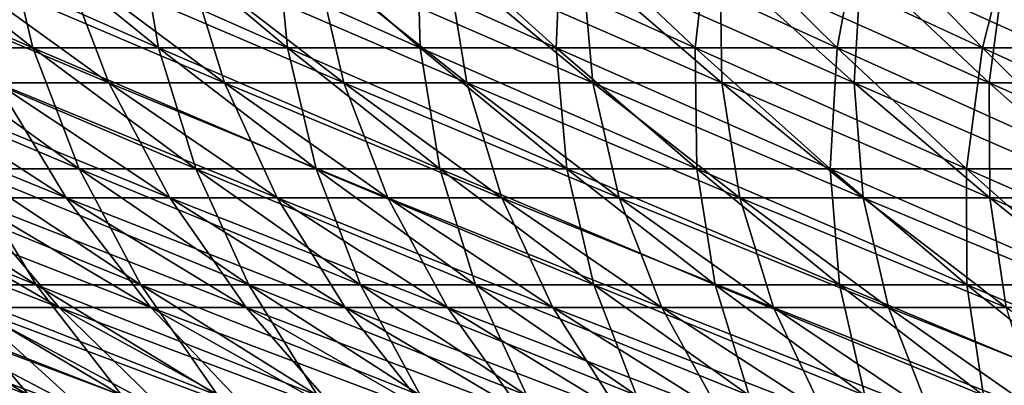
# Model space of a CAD drawing. Header units: millimetres. Extents: x -250 to 250, y -45 to 4150.
# Tile 282 of 656: x -82 to -61, y 3922 to 3930. Entities that reach past the tile are written whole.
import ezdxf

# ---------------------------------------------------------------- set-up
doc = ezdxf.new("R2010")
doc.units = ezdxf.units.MM
doc.header["$LTSCALE"] = 81.481481
for name, color, linetype in [('19', 7, 'CONTINUOUS'), ('20', 7, 'CONTINUOUS'), ('21', 7, 'CONTINUOUS'), ('22', 7, 'CONTINUOUS')]:
    doc.layers.add(name, color=color, linetype=linetype)

msp = doc.modelspace()

# ---------------------------------------------------------------- linework, layer by layer
at = {"layer": '19', "color": 7, "linetype": 'CONTINUOUS'}
for points in [[(-81.656, 3929.227, -84.211), (-84.211, 3929.227, -81.656), (-85.031, 3931.872, -87.691), (-81.656, 3929.227, -84.211)], [(-82.29, 3931.872, -90.268), (-81.656, 3929.227, -84.211), (-85.031, 3931.872, -87.691), (-82.29, 3931.872, -90.268)], [(-79.024, 3929.227, -86.685), (-81.656, 3929.227, -84.211), (-82.29, 3931.872, -90.268), (-79.024, 3929.227, -86.685)], [(-79.471, 3931.872, -92.759), (-79.024, 3929.227, -86.685), (-82.29, 3931.872, -90.268), (-79.471, 3931.872, -92.759)], [(-76.317, 3929.227, -89.078), (-79.024, 3929.227, -86.685), (-79.471, 3931.872, -92.759), (-76.317, 3929.227, -89.078)], [(-76.577, 3931.872, -95.163), (-76.317, 3929.227, -89.078), (-79.471, 3931.872, -92.759), (-76.577, 3931.872, -95.163)], [(-73.538, 3929.227, -91.386), (-76.317, 3929.227, -89.078), (-76.577, 3931.872, -95.163), (-73.538, 3929.227, -91.386)], [(-73.61, 3931.872, -97.476), (-73.538, 3929.227, -91.386), (-76.577, 3931.872, -95.163), (-73.61, 3931.872, -97.476)], [(-70.689, 3929.227, -93.607), (-73.538, 3929.227, -91.386), (-73.61, 3931.872, -97.476), (-70.689, 3929.227, -93.607)], [(-70.574, 3931.872, -99.696), (-70.689, 3929.227, -93.607), (-73.61, 3931.872, -97.476), (-70.574, 3931.872, -99.696)], [(-67.772, 3929.227, -95.739), (-70.689, 3929.227, -93.607), (-70.574, 3931.872, -99.696), (-67.772, 3929.227, -95.739)], [(-67.47, 3931.872, -101.822), (-67.772, 3929.227, -95.739), (-70.574, 3931.872, -99.696), (-67.47, 3931.872, -101.822)], [(-64.792, 3929.227, -97.781), (-67.772, 3929.227, -95.739), (-67.47, 3931.872, -101.822), (-64.792, 3929.227, -97.781)], [(-64.302, 3931.872, -103.852), (-64.792, 3929.227, -97.781), (-67.47, 3931.872, -101.822), (-64.302, 3931.872, -103.852)], [(-61.75, 3929.227, -99.73), (-64.792, 3929.227, -97.781), (-64.302, 3931.872, -103.852), (-61.75, 3929.227, -99.73)], [(-61.074, 3931.872, -105.783), (-61.75, 3929.227, -99.73), (-64.302, 3931.872, -103.852), (-61.074, 3931.872, -105.783)], [(-58.65, 3929.227, -101.584), (-61.75, 3929.227, -99.73), (-61.074, 3931.872, -105.783), (-58.65, 3929.227, -101.584)], [(-80.689, 3926.69, -78.241), (-83.06, 3926.69, -75.719), (-84.211, 3929.227, -81.656), (-80.689, 3926.69, -78.241)], [(-81.656, 3929.227, -84.211), (-80.689, 3926.69, -78.241), (-84.211, 3929.227, -81.656), (-81.656, 3929.227, -84.211)], [(-78.241, 3926.69, -80.689), (-80.689, 3926.69, -78.241), (-81.656, 3929.227, -84.211), (-78.241, 3926.69, -80.689)], [(-79.024, 3929.227, -86.685), (-78.241, 3926.69, -80.689), (-81.656, 3929.227, -84.211), (-79.024, 3929.227, -86.685)], [(-75.719, 3926.69, -83.06), (-78.241, 3926.69, -80.689), (-79.024, 3929.227, -86.685), (-75.719, 3926.69, -83.06)], [(-76.317, 3929.227, -89.078), (-75.719, 3926.69, -83.06), (-79.024, 3929.227, -86.685), (-76.317, 3929.227, -89.078)], [(-73.126, 3926.69, -85.353), (-75.719, 3926.69, -83.06), (-76.317, 3929.227, -89.078), (-73.126, 3926.69, -85.353)], [(-73.538, 3929.227, -91.386), (-73.126, 3926.69, -85.353), (-76.317, 3929.227, -89.078), (-73.538, 3929.227, -91.386)], [(-70.463, 3926.69, -87.564), (-73.126, 3926.69, -85.353), (-73.538, 3929.227, -91.386), (-70.463, 3926.69, -87.564)], [(-70.689, 3929.227, -93.607), (-70.463, 3926.69, -87.564), (-73.538, 3929.227, -91.386), (-70.689, 3929.227, -93.607)], [(-67.733, 3926.69, -89.692), (-70.463, 3926.69, -87.564), (-70.689, 3929.227, -93.607), (-67.733, 3926.69, -89.692)], [(-67.772, 3929.227, -95.739), (-67.733, 3926.69, -89.692), (-70.689, 3929.227, -93.607), (-67.772, 3929.227, -95.739)], [(-64.938, 3926.69, -91.736), (-67.733, 3926.69, -89.692), (-67.772, 3929.227, -95.739), (-64.938, 3926.69, -91.736)], [(-64.792, 3929.227, -97.781), (-64.938, 3926.69, -91.736), (-67.772, 3929.227, -95.739), (-64.792, 3929.227, -97.781)], [(-62.083, 3926.69, -93.692), (-64.938, 3926.69, -91.736), (-64.792, 3929.227, -97.781), (-62.083, 3926.69, -93.692)], [(-61.75, 3929.227, -99.73), (-62.083, 3926.69, -93.692), (-64.792, 3929.227, -97.781), (-61.75, 3929.227, -99.73)], [(-59.168, 3926.69, -95.559), (-62.083, 3926.69, -93.692), (-61.75, 3929.227, -99.73), (-59.168, 3926.69, -95.559)], [(-58.65, 3929.227, -101.584), (-59.168, 3926.69, -95.559), (-61.75, 3929.227, -99.73), (-58.65, 3929.227, -101.584)], [(-81.586, 3924.261, -69.899), (-83.7, 3924.261, -67.353), (-85.353, 3926.69, -73.126), (-81.586, 3924.261, -69.899)], [(-83.06, 3926.69, -75.719), (-81.586, 3924.261, -69.899), (-85.353, 3926.69, -73.126), (-83.06, 3926.69, -75.719)], [(-79.395, 3924.261, -72.378), (-81.586, 3924.261, -69.899), (-83.06, 3926.69, -75.719), (-79.395, 3924.261, -72.378)], [(-80.689, 3926.69, -78.241), (-79.395, 3924.261, -72.378), (-83.06, 3926.69, -75.719), (-80.689, 3926.69, -78.241)], [(-77.128, 3924.261, -74.788), (-79.395, 3924.261, -72.378), (-80.689, 3926.69, -78.241), (-77.128, 3924.261, -74.788)], [(-78.241, 3926.69, -80.689), (-77.128, 3924.261, -74.788), (-80.689, 3926.69, -78.241), (-78.241, 3926.69, -80.689)], [(-74.788, 3924.261, -77.128), (-77.128, 3924.261, -74.788), (-78.241, 3926.69, -80.689), (-74.788, 3924.261, -77.128)], [(-75.719, 3926.69, -83.06), (-74.788, 3924.261, -77.128), (-78.241, 3926.69, -80.689), (-75.719, 3926.69, -83.06)], [(-72.378, 3924.261, -79.395), (-74.788, 3924.261, -77.128), (-75.719, 3926.69, -83.06), (-72.378, 3924.261, -79.395)], [(-73.126, 3926.69, -85.353), (-72.378, 3924.261, -79.395), (-75.719, 3926.69, -83.06), (-73.126, 3926.69, -85.353)], [(-69.899, 3924.261, -81.586), (-72.378, 3924.261, -79.395), (-73.126, 3926.69, -85.353), (-69.899, 3924.261, -81.586)], [(-70.463, 3926.69, -87.564), (-69.899, 3924.261, -81.586), (-73.126, 3926.69, -85.353), (-70.463, 3926.69, -87.564)], [(-67.353, 3924.261, -83.7), (-69.899, 3924.261, -81.586), (-70.463, 3926.69, -87.564), (-67.353, 3924.261, -83.7)], [(-67.733, 3926.69, -89.692), (-67.353, 3924.261, -83.7), (-70.463, 3926.69, -87.564), (-67.733, 3926.69, -89.692)], [(-64.743, 3924.261, -85.734), (-67.353, 3924.261, -83.7), (-67.733, 3926.69, -89.692), (-64.743, 3924.261, -85.734)], [(-64.938, 3926.69, -91.736), (-64.743, 3924.261, -85.734), (-67.733, 3926.69, -89.692), (-64.938, 3926.69, -91.736)], [(-62.073, 3924.261, -87.687), (-64.743, 3924.261, -85.734), (-64.938, 3926.69, -91.736), (-62.073, 3924.261, -87.687)], [(-62.083, 3926.69, -93.692), (-62.073, 3924.261, -87.687), (-64.938, 3926.69, -91.736), (-62.083, 3926.69, -93.692)], [(-59.343, 3924.261, -89.557), (-62.073, 3924.261, -87.687), (-62.083, 3926.69, -93.692), (-59.343, 3924.261, -89.557)], [(-59.168, 3926.69, -95.559), (-59.343, 3924.261, -89.557), (-62.083, 3926.69, -93.692), (-59.168, 3926.69, -95.559)], [(-81.734, 3921.943, -61.723), (-83.596, 3921.943, -59.176), (-85.734, 3924.261, -64.743), (-81.734, 3921.943, -61.723)], [(-83.7, 3924.261, -67.353), (-81.734, 3921.943, -61.723), (-85.734, 3924.261, -64.743), (-83.7, 3924.261, -67.353)], [(-79.795, 3921.943, -64.211), (-81.734, 3921.943, -61.723), (-83.7, 3924.261, -67.353), (-79.795, 3921.943, -64.211)], [(-81.586, 3924.261, -69.899), (-79.795, 3921.943, -64.211), (-83.7, 3924.261, -67.353), (-81.586, 3924.261, -69.899)], [(-77.779, 3921.943, -66.637), (-79.795, 3921.943, -64.211), (-81.586, 3924.261, -69.899), (-77.779, 3921.943, -66.637)], [(-79.395, 3924.261, -72.378), (-77.779, 3921.943, -66.637), (-81.586, 3924.261, -69.899), (-79.395, 3924.261, -72.378)], [(-75.69, 3921.943, -69.001), (-77.779, 3921.943, -66.637), (-79.395, 3924.261, -72.378), (-75.69, 3921.943, -69.001)], [(-77.128, 3924.261, -74.788), (-75.69, 3921.943, -69.001), (-79.395, 3924.261, -72.378), (-77.128, 3924.261, -74.788)], [(-73.53, 3921.943, -71.299), (-75.69, 3921.943, -69.001), (-77.128, 3924.261, -74.788), (-73.53, 3921.943, -71.299)], [(-74.788, 3924.261, -77.128), (-73.53, 3921.943, -71.299), (-77.128, 3924.261, -74.788), (-74.788, 3924.261, -77.128)], [(-71.299, 3921.943, -73.53), (-73.53, 3921.943, -71.299), (-74.788, 3924.261, -77.128), (-71.299, 3921.943, -73.53)], [(-72.378, 3924.261, -79.395), (-71.299, 3921.943, -73.53), (-74.788, 3924.261, -77.128), (-72.378, 3924.261, -79.395)], [(-69.001, 3921.943, -75.69), (-71.299, 3921.943, -73.53), (-72.378, 3924.261, -79.395), (-69.001, 3921.943, -75.69)], [(-69.899, 3924.261, -81.586), (-69.001, 3921.943, -75.69), (-72.378, 3924.261, -79.395), (-69.899, 3924.261, -81.586)], [(-66.637, 3921.943, -77.779), (-69.001, 3921.943, -75.69), (-69.899, 3924.261, -81.586), (-66.637, 3921.943, -77.779)], [(-67.353, 3924.261, -83.7), (-66.637, 3921.943, -77.779), (-69.899, 3924.261, -81.586), (-67.353, 3924.261, -83.7)], [(-64.211, 3921.943, -79.795), (-66.637, 3921.943, -77.779), (-67.353, 3924.261, -83.7), (-64.211, 3921.943, -79.795)], [(-64.743, 3924.261, -85.734), (-64.211, 3921.943, -79.795), (-67.353, 3924.261, -83.7), (-64.743, 3924.261, -85.734)], [(-61.723, 3921.943, -81.734), (-64.211, 3921.943, -79.795), (-64.743, 3924.261, -85.734), (-61.723, 3921.943, -81.734)], [(-62.073, 3924.261, -87.687), (-61.723, 3921.943, -81.734), (-64.743, 3924.261, -85.734), (-62.073, 3924.261, -87.687)], [(-59.176, 3921.943, -83.596), (-61.723, 3921.943, -81.734), (-62.073, 3924.261, -87.687), (-59.176, 3921.943, -83.596)], [(-59.343, 3924.261, -89.557), (-59.176, 3921.943, -83.596), (-62.073, 3924.261, -87.687), (-59.343, 3924.261, -89.557)]]:
    msp.add_3dface(points, dxfattribs=at)
at = {"layer": '20', "color": 7, "linetype": 'CONTINUOUS'}
for points in [[(-84.211, 3929.227, 81.656), (-81.656, 3929.227, 84.211), (-87.691, 3931.872, 85.031), (-84.211, 3929.227, 81.656)], [(-87.691, 3931.872, 85.031), (-81.656, 3929.227, 84.211), (-85.031, 3931.872, 87.691), (-87.691, 3931.872, 85.031)], [(-81.656, 3929.227, 84.211), (-79.024, 3929.227, 86.685), (-85.031, 3931.872, 87.691), (-81.656, 3929.227, 84.211)], [(-85.031, 3931.872, 87.691), (-79.024, 3929.227, 86.685), (-82.29, 3931.872, 90.268), (-85.031, 3931.872, 87.691)], [(-79.024, 3929.227, 86.685), (-76.317, 3929.227, 89.078), (-82.29, 3931.872, 90.268), (-79.024, 3929.227, 86.685)], [(-82.29, 3931.872, 90.268), (-76.317, 3929.227, 89.078), (-79.471, 3931.872, 92.759), (-82.29, 3931.872, 90.268)], [(-76.317, 3929.227, 89.078), (-73.538, 3929.227, 91.386), (-79.471, 3931.872, 92.759), (-76.317, 3929.227, 89.078)], [(-79.471, 3931.872, 92.759), (-73.538, 3929.227, 91.386), (-76.577, 3931.872, 95.163), (-79.471, 3931.872, 92.759)], [(-73.538, 3929.227, 91.386), (-70.689, 3929.227, 93.607), (-76.577, 3931.872, 95.163), (-73.538, 3929.227, 91.386)], [(-76.577, 3931.872, 95.163), (-70.689, 3929.227, 93.607), (-73.61, 3931.872, 97.476), (-76.577, 3931.872, 95.163)], [(-70.689, 3929.227, 93.607), (-67.772, 3929.227, 95.739), (-73.61, 3931.872, 97.476), (-70.689, 3929.227, 93.607)], [(-73.61, 3931.872, 97.476), (-67.772, 3929.227, 95.739), (-70.574, 3931.872, 99.696), (-73.61, 3931.872, 97.476)], [(-67.772, 3929.227, 95.739), (-64.792, 3929.227, 97.781), (-70.574, 3931.872, 99.696), (-67.772, 3929.227, 95.739)], [(-70.574, 3931.872, 99.696), (-64.792, 3929.227, 97.781), (-67.47, 3931.872, 101.822), (-70.574, 3931.872, 99.696)], [(-64.792, 3929.227, 97.781), (-61.75, 3929.227, 99.73), (-67.47, 3931.872, 101.822), (-64.792, 3929.227, 97.781)], [(-67.47, 3931.872, 101.822), (-61.75, 3929.227, 99.73), (-64.302, 3931.872, 103.852), (-67.47, 3931.872, 101.822)], [(-61.75, 3929.227, 99.73), (-58.65, 3929.227, 101.584), (-64.302, 3931.872, 103.852), (-61.75, 3929.227, 99.73)], [(-64.302, 3931.872, 103.852), (-58.65, 3929.227, 101.584), (-61.074, 3931.872, 105.783), (-64.302, 3931.872, 103.852)], [(-83.06, 3926.69, 75.719), (-80.689, 3926.69, 78.241), (-86.685, 3929.227, 79.024), (-83.06, 3926.69, 75.719)], [(-86.685, 3929.227, 79.024), (-80.689, 3926.69, 78.241), (-84.211, 3929.227, 81.656), (-86.685, 3929.227, 79.024)], [(-80.689, 3926.69, 78.241), (-78.241, 3926.69, 80.689), (-84.211, 3929.227, 81.656), (-80.689, 3926.69, 78.241)], [(-84.211, 3929.227, 81.656), (-78.241, 3926.69, 80.689), (-81.656, 3929.227, 84.211), (-84.211, 3929.227, 81.656)], [(-78.241, 3926.69, 80.689), (-75.719, 3926.69, 83.06), (-81.656, 3929.227, 84.211), (-78.241, 3926.69, 80.689)], [(-81.656, 3929.227, 84.211), (-75.719, 3926.69, 83.06), (-79.024, 3929.227, 86.685), (-81.656, 3929.227, 84.211)], [(-75.719, 3926.69, 83.06), (-73.126, 3926.69, 85.353), (-79.024, 3929.227, 86.685), (-75.719, 3926.69, 83.06)], [(-79.024, 3929.227, 86.685), (-73.126, 3926.69, 85.353), (-76.317, 3929.227, 89.078), (-79.024, 3929.227, 86.685)], [(-73.126, 3926.69, 85.353), (-70.463, 3926.69, 87.564), (-76.317, 3929.227, 89.078), (-73.126, 3926.69, 85.353)], [(-76.317, 3929.227, 89.078), (-70.463, 3926.69, 87.564), (-73.538, 3929.227, 91.386), (-76.317, 3929.227, 89.078)], [(-70.463, 3926.69, 87.564), (-67.733, 3926.69, 89.692), (-73.538, 3929.227, 91.386), (-70.463, 3926.69, 87.564)], [(-73.538, 3929.227, 91.386), (-67.733, 3926.69, 89.692), (-70.689, 3929.227, 93.607), (-73.538, 3929.227, 91.386)], [(-67.733, 3926.69, 89.692), (-64.938, 3926.69, 91.736), (-70.689, 3929.227, 93.607), (-67.733, 3926.69, 89.692)], [(-70.689, 3929.227, 93.607), (-64.938, 3926.69, 91.736), (-67.772, 3929.227, 95.739), (-70.689, 3929.227, 93.607)], [(-64.938, 3926.69, 91.736), (-62.083, 3926.69, 93.692), (-67.772, 3929.227, 95.739), (-64.938, 3926.69, 91.736)], [(-67.772, 3929.227, 95.739), (-62.083, 3926.69, 93.692), (-64.792, 3929.227, 97.781), (-67.772, 3929.227, 95.739)], [(-62.083, 3926.69, 93.692), (-59.168, 3926.69, 95.559), (-64.792, 3929.227, 97.781), (-62.083, 3926.69, 93.692)], [(-64.792, 3929.227, 97.781), (-59.168, 3926.69, 95.559), (-61.75, 3929.227, 99.73), (-64.792, 3929.227, 97.781)], [(-59.168, 3926.69, 95.559), (-56.197, 3926.69, 97.336), (-61.75, 3929.227, 99.73), (-59.168, 3926.69, 95.559)], [(-61.75, 3929.227, 99.73), (-56.197, 3926.69, 97.336), (-58.65, 3929.227, 101.584), (-61.75, 3929.227, 99.73)], [(-83.7, 3924.261, 67.353), (-81.586, 3924.261, 69.899), (-87.564, 3926.69, 70.463), (-83.7, 3924.261, 67.353)], [(-87.564, 3926.69, 70.463), (-81.586, 3924.261, 69.899), (-85.353, 3926.69, 73.126), (-87.564, 3926.69, 70.463)], [(-81.586, 3924.261, 69.899), (-79.395, 3924.261, 72.378), (-85.353, 3926.69, 73.126), (-81.586, 3924.261, 69.899)], [(-85.353, 3926.69, 73.126), (-79.395, 3924.261, 72.378), (-83.06, 3926.69, 75.719), (-85.353, 3926.69, 73.126)], [(-79.395, 3924.261, 72.378), (-77.128, 3924.261, 74.788), (-83.06, 3926.69, 75.719), (-79.395, 3924.261, 72.378)], [(-83.06, 3926.69, 75.719), (-77.128, 3924.261, 74.788), (-80.689, 3926.69, 78.241), (-83.06, 3926.69, 75.719)], [(-77.128, 3924.261, 74.788), (-74.788, 3924.261, 77.128), (-80.689, 3926.69, 78.241), (-77.128, 3924.261, 74.788)], [(-80.689, 3926.69, 78.241), (-74.788, 3924.261, 77.128), (-78.241, 3926.69, 80.689), (-80.689, 3926.69, 78.241)], [(-74.788, 3924.261, 77.128), (-72.378, 3924.261, 79.395), (-78.241, 3926.69, 80.689), (-74.788, 3924.261, 77.128)], [(-78.241, 3926.69, 80.689), (-72.378, 3924.261, 79.395), (-75.719, 3926.69, 83.06), (-78.241, 3926.69, 80.689)], [(-72.378, 3924.261, 79.395), (-69.899, 3924.261, 81.586), (-75.719, 3926.69, 83.06), (-72.378, 3924.261, 79.395)], [(-75.719, 3926.69, 83.06), (-69.899, 3924.261, 81.586), (-73.126, 3926.69, 85.353), (-75.719, 3926.69, 83.06)], [(-69.899, 3924.261, 81.586), (-67.353, 3924.261, 83.7), (-73.126, 3926.69, 85.353), (-69.899, 3924.261, 81.586)], [(-73.126, 3926.69, 85.353), (-67.353, 3924.261, 83.7), (-70.463, 3926.69, 87.564), (-73.126, 3926.69, 85.353)], [(-67.353, 3924.261, 83.7), (-64.743, 3924.261, 85.734), (-70.463, 3926.69, 87.564), (-67.353, 3924.261, 83.7)], [(-70.463, 3926.69, 87.564), (-64.743, 3924.261, 85.734), (-67.733, 3926.69, 89.692), (-70.463, 3926.69, 87.564)], [(-64.743, 3924.261, 85.734), (-62.073, 3924.261, 87.687), (-67.733, 3926.69, 89.692), (-64.743, 3924.261, 85.734)], [(-67.733, 3926.69, 89.692), (-62.073, 3924.261, 87.687), (-64.938, 3926.69, 91.736), (-67.733, 3926.69, 89.692)], [(-62.073, 3924.261, 87.687), (-59.343, 3924.261, 89.557), (-64.938, 3926.69, 91.736), (-62.073, 3924.261, 87.687)], [(-64.938, 3926.69, 91.736), (-59.343, 3924.261, 89.557), (-62.083, 3926.69, 93.692), (-64.938, 3926.69, 91.736)], [(-59.343, 3924.261, 89.557), (-56.557, 3924.261, 91.342), (-62.083, 3926.69, 93.692), (-59.343, 3924.261, 89.557)], [(-62.083, 3926.69, 93.692), (-56.557, 3924.261, 91.342), (-59.168, 3926.69, 95.559), (-62.083, 3926.69, 93.692)], [(-83.596, 3921.943, 59.176), (-81.734, 3921.943, 61.723), (-87.687, 3924.261, 62.073), (-83.596, 3921.943, 59.176)], [(-87.687, 3924.261, 62.073), (-81.734, 3921.943, 61.723), (-85.734, 3924.261, 64.743), (-87.687, 3924.261, 62.073)], [(-81.734, 3921.943, 61.723), (-79.795, 3921.943, 64.211), (-85.734, 3924.261, 64.743), (-81.734, 3921.943, 61.723)], [(-85.734, 3924.261, 64.743), (-79.795, 3921.943, 64.211), (-83.7, 3924.261, 67.353), (-85.734, 3924.261, 64.743)], [(-79.795, 3921.943, 64.211), (-77.779, 3921.943, 66.637), (-83.7, 3924.261, 67.353), (-79.795, 3921.943, 64.211)], [(-83.7, 3924.261, 67.353), (-77.779, 3921.943, 66.637), (-81.586, 3924.261, 69.899), (-83.7, 3924.261, 67.353)], [(-77.779, 3921.943, 66.637), (-75.69, 3921.943, 69.001), (-81.586, 3924.261, 69.899), (-77.779, 3921.943, 66.637)], [(-81.586, 3924.261, 69.899), (-75.69, 3921.943, 69.001), (-79.395, 3924.261, 72.378), (-81.586, 3924.261, 69.899)], [(-75.69, 3921.943, 69.001), (-73.53, 3921.943, 71.299), (-79.395, 3924.261, 72.378), (-75.69, 3921.943, 69.001)], [(-79.395, 3924.261, 72.378), (-73.53, 3921.943, 71.299), (-77.128, 3924.261, 74.788), (-79.395, 3924.261, 72.378)], [(-73.53, 3921.943, 71.299), (-71.299, 3921.943, 73.53), (-77.128, 3924.261, 74.788), (-73.53, 3921.943, 71.299)], [(-77.128, 3924.261, 74.788), (-71.299, 3921.943, 73.53), (-74.788, 3924.261, 77.128), (-77.128, 3924.261, 74.788)], [(-71.299, 3921.943, 73.53), (-69.001, 3921.943, 75.69), (-74.788, 3924.261, 77.128), (-71.299, 3921.943, 73.53)], [(-74.788, 3924.261, 77.128), (-69.001, 3921.943, 75.69), (-72.378, 3924.261, 79.395), (-74.788, 3924.261, 77.128)], [(-69.001, 3921.943, 75.69), (-66.637, 3921.943, 77.779), (-72.378, 3924.261, 79.395), (-69.001, 3921.943, 75.69)], [(-72.378, 3924.261, 79.395), (-66.637, 3921.943, 77.779), (-69.899, 3924.261, 81.586), (-72.378, 3924.261, 79.395)], [(-66.637, 3921.943, 77.779), (-64.211, 3921.943, 79.795), (-69.899, 3924.261, 81.586), (-66.637, 3921.943, 77.779)], [(-69.899, 3924.261, 81.586), (-64.211, 3921.943, 79.795), (-67.353, 3924.261, 83.7), (-69.899, 3924.261, 81.586)], [(-64.211, 3921.943, 79.795), (-61.723, 3921.943, 81.734), (-67.353, 3924.261, 83.7), (-64.211, 3921.943, 79.795)], [(-67.353, 3924.261, 83.7), (-61.723, 3921.943, 81.734), (-64.743, 3924.261, 85.734), (-67.353, 3924.261, 83.7)], [(-61.723, 3921.943, 81.734), (-59.176, 3921.943, 83.596), (-64.743, 3924.261, 85.734), (-61.723, 3921.943, 81.734)], [(-64.743, 3924.261, 85.734), (-59.176, 3921.943, 83.596), (-62.073, 3924.261, 87.687), (-64.743, 3924.261, 85.734)], [(-59.176, 3921.943, 83.596), (-56.574, 3921.943, 85.379), (-62.073, 3924.261, 87.687), (-59.176, 3921.943, 83.596)], [(-62.073, 3924.261, 87.687), (-56.574, 3921.943, 85.379), (-59.343, 3924.261, 89.557), (-62.073, 3924.261, 87.687)]]:
    msp.add_3dface(points, dxfattribs=at)
at = {"layer": '21', "color": 7, "linetype": 'CONTINUOUS'}
for points in [[(-80.067, 3928.493, 77.639), (-82.42, 3928.493, 75.136), (-83.56, 3931.01, 81.025), (-80.067, 3928.493, 77.639)], [(-81.025, 3931.01, 83.56), (-80.067, 3928.493, 77.639), (-83.56, 3931.01, 81.025), (-81.025, 3931.01, 83.56)], [(-77.639, 3928.493, 80.067), (-80.067, 3928.493, 77.639), (-81.025, 3931.01, 83.56), (-77.639, 3928.493, 80.067)], [(-78.414, 3931.01, 86.016), (-77.639, 3928.493, 80.067), (-81.025, 3931.01, 83.56), (-78.414, 3931.01, 86.016)], [(-75.136, 3928.493, 82.42), (-77.639, 3928.493, 80.067), (-78.414, 3931.01, 86.016), (-75.136, 3928.493, 82.42)], [(-75.728, 3931.01, 88.39), (-75.136, 3928.493, 82.42), (-78.414, 3931.01, 86.016), (-75.728, 3931.01, 88.39)], [(-72.562, 3928.493, 84.695), (-75.136, 3928.493, 82.42), (-75.728, 3931.01, 88.39), (-72.562, 3928.493, 84.695)], [(-72.97, 3931.01, 90.68), (-72.562, 3928.493, 84.695), (-75.728, 3931.01, 88.39), (-72.97, 3931.01, 90.68)], [(-69.92, 3928.493, 86.889), (-72.562, 3928.493, 84.695), (-72.97, 3931.01, 90.68), (-69.92, 3928.493, 86.889)], [(-70.143, 3931.01, 92.884), (-69.92, 3928.493, 86.889), (-72.97, 3931.01, 90.68), (-70.143, 3931.01, 92.884)], [(-67.211, 3928.493, 89.001), (-69.92, 3928.493, 86.889), (-70.143, 3931.01, 92.884), (-67.211, 3928.493, 89.001)], [(-67.249, 3931.01, 95), (-67.211, 3928.493, 89.001), (-70.143, 3931.01, 92.884), (-67.249, 3931.01, 95)], [(-64.438, 3928.493, 91.029), (-67.211, 3928.493, 89.001), (-67.249, 3931.01, 95), (-64.438, 3928.493, 91.029)], [(-64.291, 3931.01, 97.026), (-64.438, 3928.493, 91.029), (-67.249, 3931.01, 95), (-64.291, 3931.01, 97.026)], [(-61.604, 3928.493, 92.97), (-64.438, 3928.493, 91.029), (-64.291, 3931.01, 97.026), (-61.604, 3928.493, 92.97)], [(-61.273, 3931.01, 98.959), (-61.604, 3928.493, 92.97), (-64.291, 3931.01, 97.026), (-61.273, 3931.01, 98.959)], [(-58.712, 3928.493, 94.823), (-61.604, 3928.493, 92.97), (-61.273, 3931.01, 98.959), (-58.712, 3928.493, 94.823)], [(-80.959, 3926.084, 69.362), (-83.057, 3926.084, 66.836), (-84.695, 3928.493, 72.562), (-80.959, 3926.084, 69.362)], [(-82.42, 3928.493, 75.136), (-80.959, 3926.084, 69.362), (-84.695, 3928.493, 72.562), (-82.42, 3928.493, 75.136)], [(-78.785, 3926.084, 71.822), (-80.959, 3926.084, 69.362), (-82.42, 3928.493, 75.136), (-78.785, 3926.084, 71.822)], [(-80.067, 3928.493, 77.639), (-78.785, 3926.084, 71.822), (-82.42, 3928.493, 75.136), (-80.067, 3928.493, 77.639)], [(-76.536, 3926.084, 74.214), (-78.785, 3926.084, 71.822), (-80.067, 3928.493, 77.639), (-76.536, 3926.084, 74.214)], [(-77.639, 3928.493, 80.067), (-76.536, 3926.084, 74.214), (-80.067, 3928.493, 77.639), (-77.639, 3928.493, 80.067)], [(-74.214, 3926.084, 76.536), (-76.536, 3926.084, 74.214), (-77.639, 3928.493, 80.067), (-74.214, 3926.084, 76.536)], [(-75.136, 3928.493, 82.42), (-74.214, 3926.084, 76.536), (-77.639, 3928.493, 80.067), (-75.136, 3928.493, 82.42)], [(-71.822, 3926.084, 78.785), (-74.214, 3926.084, 76.536), (-75.136, 3928.493, 82.42), (-71.822, 3926.084, 78.785)], [(-72.562, 3928.493, 84.695), (-71.822, 3926.084, 78.785), (-75.136, 3928.493, 82.42), (-72.562, 3928.493, 84.695)], [(-69.362, 3926.084, 80.959), (-71.822, 3926.084, 78.785), (-72.562, 3928.493, 84.695), (-69.362, 3926.084, 80.959)], [(-69.92, 3928.493, 86.889), (-69.362, 3926.084, 80.959), (-72.562, 3928.493, 84.695), (-69.92, 3928.493, 86.889)], [(-66.836, 3926.084, 83.057), (-69.362, 3926.084, 80.959), (-69.92, 3928.493, 86.889), (-66.836, 3926.084, 83.057)], [(-67.211, 3928.493, 89.001), (-66.836, 3926.084, 83.057), (-69.92, 3928.493, 86.889), (-67.211, 3928.493, 89.001)], [(-64.246, 3926.084, 85.076), (-66.836, 3926.084, 83.057), (-67.211, 3928.493, 89.001), (-64.246, 3926.084, 85.076)], [(-64.438, 3928.493, 91.029), (-64.246, 3926.084, 85.076), (-67.211, 3928.493, 89.001), (-64.438, 3928.493, 91.029)], [(-61.596, 3926.084, 87.014), (-64.246, 3926.084, 85.076), (-64.438, 3928.493, 91.029), (-61.596, 3926.084, 87.014)], [(-61.604, 3928.493, 92.97), (-61.596, 3926.084, 87.014), (-64.438, 3928.493, 91.029), (-61.604, 3928.493, 92.97)], [(-58.887, 3926.084, 88.869), (-61.596, 3926.084, 87.014), (-61.604, 3928.493, 92.97), (-58.887, 3926.084, 88.869)], [(-58.712, 3928.493, 94.823), (-58.887, 3926.084, 88.869), (-61.604, 3928.493, 92.97), (-58.712, 3928.493, 94.823)], [(-81.108, 3923.784, 61.25), (-82.956, 3923.784, 58.723), (-85.076, 3926.084, 64.246), (-81.108, 3923.784, 61.25)], [(-83.057, 3926.084, 66.836), (-81.108, 3923.784, 61.25), (-85.076, 3926.084, 64.246), (-83.057, 3926.084, 66.836)], [(-79.184, 3923.784, 63.719), (-81.108, 3923.784, 61.25), (-83.057, 3926.084, 66.836), (-79.184, 3923.784, 63.719)], [(-80.959, 3926.084, 69.362), (-79.184, 3923.784, 63.719), (-83.057, 3926.084, 66.836), (-80.959, 3926.084, 69.362)], [(-77.184, 3923.784, 66.127), (-79.184, 3923.784, 63.719), (-80.959, 3926.084, 69.362), (-77.184, 3923.784, 66.127)], [(-78.785, 3926.084, 71.822), (-77.184, 3923.784, 66.127), (-80.959, 3926.084, 69.362), (-78.785, 3926.084, 71.822)], [(-75.111, 3923.784, 68.473), (-77.184, 3923.784, 66.127), (-78.785, 3926.084, 71.822), (-75.111, 3923.784, 68.473)], [(-76.536, 3926.084, 74.214), (-75.111, 3923.784, 68.473), (-78.785, 3926.084, 71.822), (-76.536, 3926.084, 74.214)], [(-72.967, 3923.784, 70.753), (-75.111, 3923.784, 68.473), (-76.536, 3926.084, 74.214), (-72.967, 3923.784, 70.753)], [(-74.214, 3926.084, 76.536), (-72.967, 3923.784, 70.753), (-76.536, 3926.084, 74.214), (-74.214, 3926.084, 76.536)], [(-70.753, 3923.784, 72.967), (-72.967, 3923.784, 70.753), (-74.214, 3926.084, 76.536), (-70.753, 3923.784, 72.967)], [(-71.822, 3926.084, 78.785), (-70.753, 3923.784, 72.967), (-74.214, 3926.084, 76.536), (-71.822, 3926.084, 78.785)], [(-68.473, 3923.784, 75.111), (-70.753, 3923.784, 72.967), (-71.822, 3926.084, 78.785), (-68.473, 3923.784, 75.111)], [(-69.362, 3926.084, 80.959), (-68.473, 3923.784, 75.111), (-71.822, 3926.084, 78.785), (-69.362, 3926.084, 80.959)], [(-66.127, 3923.784, 77.184), (-68.473, 3923.784, 75.111), (-69.362, 3926.084, 80.959), (-66.127, 3923.784, 77.184)], [(-66.836, 3926.084, 83.057), (-66.127, 3923.784, 77.184), (-69.362, 3926.084, 80.959), (-66.836, 3926.084, 83.057)], [(-63.719, 3923.784, 79.184), (-66.127, 3923.784, 77.184), (-66.836, 3926.084, 83.057), (-63.719, 3923.784, 79.184)], [(-64.246, 3926.084, 85.076), (-63.719, 3923.784, 79.184), (-66.836, 3926.084, 83.057), (-64.246, 3926.084, 85.076)], [(-61.25, 3923.784, 81.108), (-63.719, 3923.784, 79.184), (-64.246, 3926.084, 85.076), (-61.25, 3923.784, 81.108)], [(-61.596, 3926.084, 87.014), (-61.25, 3923.784, 81.108), (-64.246, 3926.084, 85.076), (-61.596, 3926.084, 87.014)], [(-58.723, 3923.784, 82.956), (-61.25, 3923.784, 81.108), (-61.596, 3926.084, 87.014), (-58.723, 3923.784, 82.956)], [(-58.887, 3926.084, 88.869), (-58.723, 3923.784, 82.956), (-61.596, 3926.084, 87.014), (-58.887, 3926.084, 88.869)], [(-80.54, 3921.594, 53.368), (-82.145, 3921.594, 50.862), (-84.725, 3923.784, 56.141), (-80.54, 3921.594, 53.368)], [(-82.956, 3923.784, 58.723), (-80.54, 3921.594, 53.368), (-84.725, 3923.784, 56.141), (-82.956, 3923.784, 58.723)], [(-78.858, 3921.594, 55.822), (-80.54, 3921.594, 53.368), (-82.956, 3923.784, 58.723), (-78.858, 3921.594, 55.822)], [(-81.108, 3923.784, 61.25), (-78.858, 3921.594, 55.822), (-82.956, 3923.784, 58.723), (-81.108, 3923.784, 61.25)], [(-77.102, 3921.594, 58.224), (-78.858, 3921.594, 55.822), (-81.108, 3923.784, 61.25), (-77.102, 3921.594, 58.224)], [(-79.184, 3923.784, 63.719), (-77.102, 3921.594, 58.224), (-81.108, 3923.784, 61.25), (-79.184, 3923.784, 63.719)], [(-75.272, 3921.594, 60.571), (-77.102, 3921.594, 58.224), (-79.184, 3923.784, 63.719), (-75.272, 3921.594, 60.571)], [(-77.184, 3923.784, 66.127), (-75.272, 3921.594, 60.571), (-79.184, 3923.784, 63.719), (-77.184, 3923.784, 66.127)], [(-73.371, 3921.594, 62.86), (-75.272, 3921.594, 60.571), (-77.184, 3923.784, 66.127), (-73.371, 3921.594, 62.86)], [(-75.111, 3923.784, 68.473), (-73.371, 3921.594, 62.86), (-77.184, 3923.784, 66.127), (-75.111, 3923.784, 68.473)], [(-71.4, 3921.594, 65.09), (-73.371, 3921.594, 62.86), (-75.111, 3923.784, 68.473), (-71.4, 3921.594, 65.09)], [(-72.967, 3923.784, 70.753), (-71.4, 3921.594, 65.09), (-75.111, 3923.784, 68.473), (-72.967, 3923.784, 70.753)], [(-69.362, 3921.594, 67.258), (-71.4, 3921.594, 65.09), (-72.967, 3923.784, 70.753), (-69.362, 3921.594, 67.258)], [(-70.753, 3923.784, 72.967), (-69.362, 3921.594, 67.258), (-72.967, 3923.784, 70.753), (-70.753, 3923.784, 72.967)], [(-67.258, 3921.594, 69.362), (-69.362, 3921.594, 67.258), (-70.753, 3923.784, 72.967), (-67.258, 3921.594, 69.362)], [(-68.473, 3923.784, 75.111), (-67.258, 3921.594, 69.362), (-70.753, 3923.784, 72.967), (-68.473, 3923.784, 75.111)], [(-65.09, 3921.594, 71.4), (-67.258, 3921.594, 69.362), (-68.473, 3923.784, 75.111), (-65.09, 3921.594, 71.4)], [(-66.127, 3923.784, 77.184), (-65.09, 3921.594, 71.4), (-68.473, 3923.784, 75.111), (-66.127, 3923.784, 77.184)], [(-62.86, 3921.594, 73.371), (-65.09, 3921.594, 71.4), (-66.127, 3923.784, 77.184), (-62.86, 3921.594, 73.371)], [(-63.719, 3923.784, 79.184), (-62.86, 3921.594, 73.371), (-66.127, 3923.784, 77.184), (-63.719, 3923.784, 79.184)], [(-60.571, 3921.594, 75.272), (-62.86, 3921.594, 73.371), (-63.719, 3923.784, 79.184), (-60.571, 3921.594, 75.272)], [(-61.25, 3923.784, 81.108), (-60.571, 3921.594, 75.272), (-63.719, 3923.784, 79.184), (-61.25, 3923.784, 81.108)]]:
    msp.add_3dface(points, dxfattribs=at)
at = {"layer": '22', "color": 7, "linetype": 'CONTINUOUS'}
for points in [[(-82.42, 3928.493, -75.136), (-80.067, 3928.493, -77.639), (-86.016, 3931.01, -78.414), (-82.42, 3928.493, -75.136)], [(-86.016, 3931.01, -78.414), (-80.067, 3928.493, -77.639), (-83.56, 3931.01, -81.025), (-86.016, 3931.01, -78.414)], [(-80.067, 3928.493, -77.639), (-77.639, 3928.493, -80.067), (-83.56, 3931.01, -81.025), (-80.067, 3928.493, -77.639)], [(-83.56, 3931.01, -81.025), (-77.639, 3928.493, -80.067), (-81.025, 3931.01, -83.56), (-83.56, 3931.01, -81.025)], [(-77.639, 3928.493, -80.067), (-75.136, 3928.493, -82.42), (-81.025, 3931.01, -83.56), (-77.639, 3928.493, -80.067)], [(-81.025, 3931.01, -83.56), (-75.136, 3928.493, -82.42), (-78.414, 3931.01, -86.016), (-81.025, 3931.01, -83.56)], [(-75.136, 3928.493, -82.42), (-72.562, 3928.493, -84.695), (-78.414, 3931.01, -86.016), (-75.136, 3928.493, -82.42)], [(-78.414, 3931.01, -86.016), (-72.562, 3928.493, -84.695), (-75.728, 3931.01, -88.39), (-78.414, 3931.01, -86.016)], [(-72.562, 3928.493, -84.695), (-69.92, 3928.493, -86.889), (-75.728, 3931.01, -88.39), (-72.562, 3928.493, -84.695)], [(-75.728, 3931.01, -88.39), (-69.92, 3928.493, -86.889), (-72.97, 3931.01, -90.68), (-75.728, 3931.01, -88.39)], [(-69.92, 3928.493, -86.889), (-67.211, 3928.493, -89.001), (-72.97, 3931.01, -90.68), (-69.92, 3928.493, -86.889)], [(-72.97, 3931.01, -90.68), (-67.211, 3928.493, -89.001), (-70.143, 3931.01, -92.884), (-72.97, 3931.01, -90.68)], [(-67.211, 3928.493, -89.001), (-64.438, 3928.493, -91.029), (-70.143, 3931.01, -92.884), (-67.211, 3928.493, -89.001)], [(-70.143, 3931.01, -92.884), (-64.438, 3928.493, -91.029), (-67.249, 3931.01, -95), (-70.143, 3931.01, -92.884)], [(-64.438, 3928.493, -91.029), (-61.604, 3928.493, -92.97), (-67.249, 3931.01, -95), (-64.438, 3928.493, -91.029)], [(-67.249, 3931.01, -95), (-61.604, 3928.493, -92.97), (-64.291, 3931.01, -97.026), (-67.249, 3931.01, -95)], [(-61.604, 3928.493, -92.97), (-58.712, 3928.493, -94.823), (-64.291, 3931.01, -97.026), (-61.604, 3928.493, -92.97)], [(-64.291, 3931.01, -97.026), (-58.712, 3928.493, -94.823), (-61.273, 3931.01, -98.959), (-64.291, 3931.01, -97.026)], [(-83.057, 3926.084, -66.836), (-80.959, 3926.084, -69.362), (-86.889, 3928.493, -69.92), (-83.057, 3926.084, -66.836)], [(-86.889, 3928.493, -69.92), (-80.959, 3926.084, -69.362), (-84.695, 3928.493, -72.562), (-86.889, 3928.493, -69.92)], [(-80.959, 3926.084, -69.362), (-78.785, 3926.084, -71.822), (-84.695, 3928.493, -72.562), (-80.959, 3926.084, -69.362)], [(-84.695, 3928.493, -72.562), (-78.785, 3926.084, -71.822), (-82.42, 3928.493, -75.136), (-84.695, 3928.493, -72.562)], [(-78.785, 3926.084, -71.822), (-76.536, 3926.084, -74.214), (-82.42, 3928.493, -75.136), (-78.785, 3926.084, -71.822)], [(-82.42, 3928.493, -75.136), (-76.536, 3926.084, -74.214), (-80.067, 3928.493, -77.639), (-82.42, 3928.493, -75.136)], [(-76.536, 3926.084, -74.214), (-74.214, 3926.084, -76.536), (-80.067, 3928.493, -77.639), (-76.536, 3926.084, -74.214)], [(-80.067, 3928.493, -77.639), (-74.214, 3926.084, -76.536), (-77.639, 3928.493, -80.067), (-80.067, 3928.493, -77.639)], [(-74.214, 3926.084, -76.536), (-71.822, 3926.084, -78.785), (-77.639, 3928.493, -80.067), (-74.214, 3926.084, -76.536)], [(-77.639, 3928.493, -80.067), (-71.822, 3926.084, -78.785), (-75.136, 3928.493, -82.42), (-77.639, 3928.493, -80.067)], [(-71.822, 3926.084, -78.785), (-69.362, 3926.084, -80.959), (-75.136, 3928.493, -82.42), (-71.822, 3926.084, -78.785)], [(-75.136, 3928.493, -82.42), (-69.362, 3926.084, -80.959), (-72.562, 3928.493, -84.695), (-75.136, 3928.493, -82.42)], [(-69.362, 3926.084, -80.959), (-66.836, 3926.084, -83.057), (-72.562, 3928.493, -84.695), (-69.362, 3926.084, -80.959)], [(-72.562, 3928.493, -84.695), (-66.836, 3926.084, -83.057), (-69.92, 3928.493, -86.889), (-72.562, 3928.493, -84.695)], [(-66.836, 3926.084, -83.057), (-64.246, 3926.084, -85.076), (-69.92, 3928.493, -86.889), (-66.836, 3926.084, -83.057)], [(-69.92, 3928.493, -86.889), (-64.246, 3926.084, -85.076), (-67.211, 3928.493, -89.001), (-69.92, 3928.493, -86.889)], [(-64.246, 3926.084, -85.076), (-61.596, 3926.084, -87.014), (-67.211, 3928.493, -89.001), (-64.246, 3926.084, -85.076)], [(-67.211, 3928.493, -89.001), (-61.596, 3926.084, -87.014), (-64.438, 3928.493, -91.029), (-67.211, 3928.493, -89.001)], [(-61.596, 3926.084, -87.014), (-58.887, 3926.084, -88.869), (-64.438, 3928.493, -91.029), (-61.596, 3926.084, -87.014)], [(-64.438, 3928.493, -91.029), (-58.887, 3926.084, -88.869), (-61.604, 3928.493, -92.97), (-64.438, 3928.493, -91.029)], [(-58.887, 3926.084, -88.869), (-56.122, 3926.084, -90.641), (-61.604, 3928.493, -92.97), (-58.887, 3926.084, -88.869)], [(-61.604, 3928.493, -92.97), (-56.122, 3926.084, -90.641), (-58.712, 3928.493, -94.823), (-61.604, 3928.493, -92.97)], [(-82.956, 3923.784, -58.723), (-81.108, 3923.784, -61.25), (-87.014, 3926.084, -61.596), (-82.956, 3923.784, -58.723)], [(-87.014, 3926.084, -61.596), (-81.108, 3923.784, -61.25), (-85.076, 3926.084, -64.246), (-87.014, 3926.084, -61.596)], [(-81.108, 3923.784, -61.25), (-79.184, 3923.784, -63.719), (-85.076, 3926.084, -64.246), (-81.108, 3923.784, -61.25)], [(-85.076, 3926.084, -64.246), (-79.184, 3923.784, -63.719), (-83.057, 3926.084, -66.836), (-85.076, 3926.084, -64.246)], [(-79.184, 3923.784, -63.719), (-77.184, 3923.784, -66.127), (-83.057, 3926.084, -66.836), (-79.184, 3923.784, -63.719)], [(-83.057, 3926.084, -66.836), (-77.184, 3923.784, -66.127), (-80.959, 3926.084, -69.362), (-83.057, 3926.084, -66.836)], [(-77.184, 3923.784, -66.127), (-75.111, 3923.784, -68.473), (-80.959, 3926.084, -69.362), (-77.184, 3923.784, -66.127)], [(-80.959, 3926.084, -69.362), (-75.111, 3923.784, -68.473), (-78.785, 3926.084, -71.822), (-80.959, 3926.084, -69.362)], [(-75.111, 3923.784, -68.473), (-72.967, 3923.784, -70.753), (-78.785, 3926.084, -71.822), (-75.111, 3923.784, -68.473)], [(-78.785, 3926.084, -71.822), (-72.967, 3923.784, -70.753), (-76.536, 3926.084, -74.214), (-78.785, 3926.084, -71.822)], [(-72.967, 3923.784, -70.753), (-70.753, 3923.784, -72.967), (-76.536, 3926.084, -74.214), (-72.967, 3923.784, -70.753)], [(-76.536, 3926.084, -74.214), (-70.753, 3923.784, -72.967), (-74.214, 3926.084, -76.536), (-76.536, 3926.084, -74.214)], [(-70.753, 3923.784, -72.967), (-68.473, 3923.784, -75.111), (-74.214, 3926.084, -76.536), (-70.753, 3923.784, -72.967)], [(-74.214, 3926.084, -76.536), (-68.473, 3923.784, -75.111), (-71.822, 3926.084, -78.785), (-74.214, 3926.084, -76.536)], [(-68.473, 3923.784, -75.111), (-66.127, 3923.784, -77.184), (-71.822, 3926.084, -78.785), (-68.473, 3923.784, -75.111)], [(-71.822, 3926.084, -78.785), (-66.127, 3923.784, -77.184), (-69.362, 3926.084, -80.959), (-71.822, 3926.084, -78.785)], [(-66.127, 3923.784, -77.184), (-63.719, 3923.784, -79.184), (-69.362, 3926.084, -80.959), (-66.127, 3923.784, -77.184)], [(-69.362, 3926.084, -80.959), (-63.719, 3923.784, -79.184), (-66.836, 3926.084, -83.057), (-69.362, 3926.084, -80.959)], [(-63.719, 3923.784, -79.184), (-61.25, 3923.784, -81.108), (-66.836, 3926.084, -83.057), (-63.719, 3923.784, -79.184)], [(-66.836, 3926.084, -83.057), (-61.25, 3923.784, -81.108), (-64.246, 3926.084, -85.076), (-66.836, 3926.084, -83.057)], [(-61.25, 3923.784, -81.108), (-58.723, 3923.784, -82.956), (-64.246, 3926.084, -85.076), (-61.25, 3923.784, -81.108)], [(-64.246, 3926.084, -85.076), (-58.723, 3923.784, -82.956), (-61.596, 3926.084, -87.014), (-64.246, 3926.084, -85.076)], [(-58.723, 3923.784, -82.956), (-56.141, 3923.784, -84.725), (-61.596, 3926.084, -87.014), (-58.723, 3923.784, -82.956)], [(-61.596, 3926.084, -87.014), (-56.141, 3923.784, -84.725), (-58.887, 3926.084, -88.869), (-61.596, 3926.084, -87.014)], [(-82.145, 3921.594, -50.862), (-80.54, 3921.594, -53.368), (-86.414, 3923.784, -53.505), (-82.145, 3921.594, -50.862)], [(-86.414, 3923.784, -53.505), (-80.54, 3921.594, -53.368), (-84.725, 3923.784, -56.141), (-86.414, 3923.784, -53.505)], [(-80.54, 3921.594, -53.368), (-78.858, 3921.594, -55.822), (-84.725, 3923.784, -56.141), (-80.54, 3921.594, -53.368)], [(-84.725, 3923.784, -56.141), (-78.858, 3921.594, -55.822), (-82.956, 3923.784, -58.723), (-84.725, 3923.784, -56.141)], [(-78.858, 3921.594, -55.822), (-77.102, 3921.594, -58.224), (-82.956, 3923.784, -58.723), (-78.858, 3921.594, -55.822)], [(-82.956, 3923.784, -58.723), (-77.102, 3921.594, -58.224), (-81.108, 3923.784, -61.25), (-82.956, 3923.784, -58.723)], [(-77.102, 3921.594, -58.224), (-75.272, 3921.594, -60.571), (-81.108, 3923.784, -61.25), (-77.102, 3921.594, -58.224)], [(-81.108, 3923.784, -61.25), (-75.272, 3921.594, -60.571), (-79.184, 3923.784, -63.719), (-81.108, 3923.784, -61.25)], [(-75.272, 3921.594, -60.571), (-73.371, 3921.594, -62.86), (-79.184, 3923.784, -63.719), (-75.272, 3921.594, -60.571)], [(-79.184, 3923.784, -63.719), (-73.371, 3921.594, -62.86), (-77.184, 3923.784, -66.127), (-79.184, 3923.784, -63.719)], [(-73.371, 3921.594, -62.86), (-71.4, 3921.594, -65.09), (-77.184, 3923.784, -66.127), (-73.371, 3921.594, -62.86)], [(-77.184, 3923.784, -66.127), (-71.4, 3921.594, -65.09), (-75.111, 3923.784, -68.473), (-77.184, 3923.784, -66.127)], [(-71.4, 3921.594, -65.09), (-69.362, 3921.594, -67.258), (-75.111, 3923.784, -68.473), (-71.4, 3921.594, -65.09)], [(-75.111, 3923.784, -68.473), (-69.362, 3921.594, -67.258), (-72.967, 3923.784, -70.753), (-75.111, 3923.784, -68.473)], [(-69.362, 3921.594, -67.258), (-67.258, 3921.594, -69.362), (-72.967, 3923.784, -70.753), (-69.362, 3921.594, -67.258)], [(-72.967, 3923.784, -70.753), (-67.258, 3921.594, -69.362), (-70.753, 3923.784, -72.967), (-72.967, 3923.784, -70.753)], [(-67.258, 3921.594, -69.362), (-65.09, 3921.594, -71.4), (-70.753, 3923.784, -72.967), (-67.258, 3921.594, -69.362)], [(-70.753, 3923.784, -72.967), (-65.09, 3921.594, -71.4), (-68.473, 3923.784, -75.111), (-70.753, 3923.784, -72.967)], [(-65.09, 3921.594, -71.4), (-62.86, 3921.594, -73.371), (-68.473, 3923.784, -75.111), (-65.09, 3921.594, -71.4)], [(-68.473, 3923.784, -75.111), (-62.86, 3921.594, -73.371), (-66.127, 3923.784, -77.184), (-68.473, 3923.784, -75.111)], [(-62.86, 3921.594, -73.371), (-60.571, 3921.594, -75.272), (-66.127, 3923.784, -77.184), (-62.86, 3921.594, -73.371)], [(-66.127, 3923.784, -77.184), (-60.571, 3921.594, -75.272), (-63.719, 3923.784, -79.184), (-66.127, 3923.784, -77.184)], [(-60.571, 3921.594, -75.272), (-58.224, 3921.594, -77.102), (-63.719, 3923.784, -79.184), (-60.571, 3921.594, -75.272)], [(-63.719, 3923.784, -79.184), (-58.224, 3921.594, -77.102), (-61.25, 3923.784, -81.108), (-63.719, 3923.784, -79.184)]]:
    msp.add_3dface(points, dxfattribs=at)

doc.saveas('drawing.dxf')
